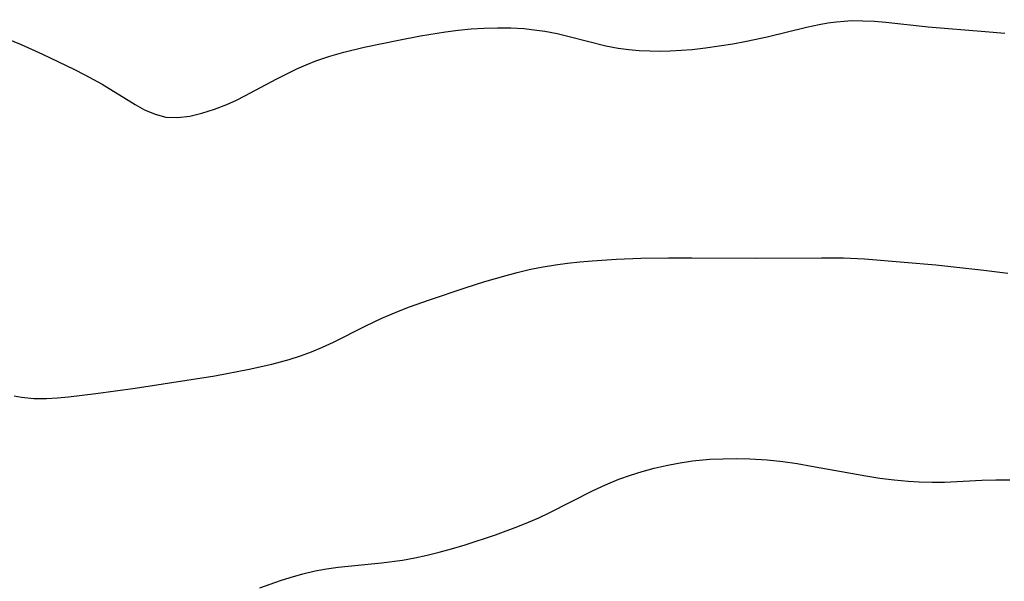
# Model space of a CAD drawing. Header units: metres. Extents: x 1073367 to 1082519, y 1569854 to 1574957.
# Tile 1045 of 1056: x 1080600 to 1080730, y 1573679 to 1573754. Entities that reach past the tile are written whole.
import ezdxf

# ---------------------------------------------------------------- set-up
doc = ezdxf.new("R2010")
doc.units = ezdxf.units.M
doc.layers.add('CGG_CurvaNivelLidar_v1', color=253, linetype='Continuous', lineweight=30)

msp = doc.modelspace()

# ---------------------------------------------------------------- linework, layer by layer
at = {"layer": 'CGG_CurvaNivelLidar_v1'}
for p, q in [((1080591.7258, 1573753.6553, 79.5), (1080599.8125, 1573750.3597, 79.5)), ((1080708.5849, 1573753.4804, 79.5), (1080709.5827, 1573753.5291, 79.5)), ((1080709.5827, 1573753.5291, 79.5), (1080711.0912, 1573753.5259, 79.5)), ((1080711.0912, 1573753.5259, 79.5), (1080712.6049, 1573753.4511, 79.5)), ((1080655.913, 1573752.066, 79.5), (1080657.5793, 1573752.2836, 79.5)), ((1080657.5793, 1573752.2836, 79.5), (1080659.28, 1573752.4483, 79.5)), ((1080659.28, 1573752.4483, 79.5), (1080661.033, 1573752.5542, 79.5)), ((1080661.033, 1573752.5542, 79.5), (1080662.7843, 1573752.5974, 79.5)), ((1080662.7843, 1573752.5974, 79.5), (1080664.5305, 1573752.5745, 79.5)), ((1080664.5305, 1573752.5745, 79.5), (1080666.2682, 1573752.4769, 79.5)), ((1080666.2682, 1573752.4769, 79.5), (1080667.9934, 1573752.2911, 79.5)), ((1080667.9934, 1573752.2911, 79.5), (1080669.0214, 1573752.1307, 79.5)), ((1080698.4073, 1573751.4102, 79.5), (1080703.6336, 1573752.6503, 79.5)), ((1080703.6336, 1573752.6503, 79.5), (1080705.2864, 1573753.0091, 79.5)), ((1080705.2864, 1573753.0091, 79.5), (1080706.4464, 1573753.2219, 79.5)), ((1080706.4464, 1573753.2219, 79.5), (1080707.6096, 1573753.3877, 79.5)), ((1080707.6096, 1573753.3877, 79.5), (1080708.5849, 1573753.4804, 79.5)), ((1080712.6049, 1573753.4511, 79.5), (1080714.1233, 1573753.3255, 79.5)), ((1080714.1233, 1573753.3255, 79.5), (1080719.7122, 1573752.7353, 79.5)), ((1080719.7122, 1573752.7353, 79.5), (1080727.252, 1573752.1137, 79.5)), ((1080645.1532, 1573750.0287, 79.5), (1080649.6921, 1573750.9732, 79.5)), ((1080649.6921, 1573750.9732, 79.5), (1080652.5857, 1573751.5184, 79.5)), ((1080652.5857, 1573751.5184, 79.5), (1080655.913, 1573752.066, 79.5)), ((1080669.0214, 1573752.1307, 79.5), (1080670.6418, 1573751.8119, 79.5)), ((1080670.6418, 1573751.8119, 79.5), (1080672.2513, 1573751.4387, 79.5)), ((1080672.2513, 1573751.4387, 79.5), (1080677.0871, 1573750.2262, 79.5)), ((1080695.687, 1573750.8364, 79.5), (1080698.4073, 1573751.4102, 79.5)), ((1080727.252, 1573752.1137, 79.5), (1080729.8225, 1573751.8568, 79.5)), ((1080599.8125, 1573750.3597, 79.5), (1080602.6219, 1573749.1021, 79.5)), ((1080642.4753, 1573749.3685, 79.5), (1080645.1532, 1573750.0287, 79.5)), ((1080677.0871, 1573750.2262, 79.5), (1080678.737, 1573749.8967, 79.5)), ((1080678.737, 1573749.8967, 79.5), (1080680.1156, 1573749.7099, 79.5)), ((1080680.1156, 1573749.7099, 79.5), (1080681.5067, 1573749.5933, 79.5)), ((1080687.0343, 1573749.6165, 79.5), (1080688.4903, 1573749.7322, 79.5)), ((1080688.4903, 1573749.7322, 79.5), (1080690.2822, 1573749.9295, 79.5)), ((1080690.2822, 1573749.9295, 79.5), (1080692.0717, 1573750.1825, 79.5)), ((1080692.0717, 1573750.1825, 79.5), (1080693.882, 1573750.4904, 79.5)), ((1080693.882, 1573750.4904, 79.5), (1080695.687, 1573750.8364, 79.5)), ((1080602.6219, 1573749.1021, 79.5), (1080606.7544, 1573747.1421, 79.5)), ((1080638.7639, 1573748.211, 79.5), (1080640.6032, 1573748.8331, 79.5)), ((1080640.6032, 1573748.8331, 79.5), (1080642.4753, 1573749.3685, 79.5)), ((1080681.5067, 1573749.5933, 79.5), (1080682.9077, 1573749.5322, 79.5)), ((1080682.9077, 1573749.5322, 79.5), (1080684.1303, 1573749.5164, 79.5)), ((1080684.1303, 1573749.5164, 79.5), (1080685.5803, 1573749.5434, 79.5)), ((1080685.5803, 1573749.5434, 79.5), (1080687.0343, 1573749.6165, 79.5)), ((1080606.7544, 1573747.1421, 79.5), (1080608.2284, 1573746.3935, 79.5)), ((1080633.5884, 1573745.8257, 79.5), (1080636.2498, 1573747.1521, 79.5)), ((1080636.2498, 1573747.1521, 79.5), (1080637.4972, 1573747.7062, 79.5)), ((1080637.4972, 1573747.7062, 79.5), (1080638.7639, 1573748.211, 79.5)), ((1080608.2284, 1573746.3935, 79.5), (1080610.497, 1573745.1398, 79.5)), ((1080629.3577, 1573743.587, 79.5), (1080633.5884, 1573745.8257, 79.5)), ((1080610.497, 1573745.1398, 79.5), (1080614.8981, 1573742.4376, 79.5)), ((1080628.2654, 1573743.049, 79.5), (1080629.3577, 1573743.587, 79.5)), ((1080614.8981, 1573742.4376, 79.5), (1080616.1159, 1573741.7631, 79.5)), ((1080623.707, 1573741.2994, 79.5), (1080625.3485, 1573741.8281, 79.5)), ((1080625.3485, 1573741.8281, 79.5), (1080626.996, 1573742.4769, 79.5)), ((1080626.996, 1573742.4769, 79.5), (1080628.2654, 1573743.049, 79.5)), ((1080616.1159, 1573741.7631, 79.5), (1080617.5117, 1573741.1609, 79.5)), ((1080617.5117, 1573741.1609, 79.5), (1080618.9433, 1573740.7969, 79.5)), ((1080618.9433, 1573740.7969, 79.5), (1080620.4928, 1573740.7269, 79.5)), ((1080620.4928, 1573740.7269, 79.5), (1080622.0847, 1573740.9181, 79.5)), ((1080622.0847, 1573740.9181, 79.5), (1080623.707, 1573741.2994, 79.5)), ((1080668.5687, 1573720.9748, 79), (1080670.4248, 1573721.29, 79)), ((1080670.4248, 1573721.29, 79), (1080672.0405, 1573721.5077, 79)), ((1080672.0405, 1573721.5077, 79), (1080673.6629, 1573721.684, 79)), ((1080673.6629, 1573721.684, 79), (1080675.2903, 1573721.8274, 79)), ((1080675.2903, 1573721.8274, 79), (1080678.4934, 1573722.0354, 79)), ((1080678.4934, 1573722.0354, 79), (1080681.7244, 1573722.1557, 79)), ((1080681.7244, 1573722.1557, 79), (1080685.3854, 1573722.2172, 79)), ((1080685.3854, 1573722.2172, 79), (1080688.487, 1573722.2195, 79)), ((1080688.487, 1573722.2195, 79), (1080696.944, 1573722.1416, 79)), ((1080696.944, 1573722.1416, 79), (1080705.6243, 1573722.2166, 79)), ((1080705.6243, 1573722.2166, 79), (1080708.4949, 1573722.1834, 79)), ((1080708.4949, 1573722.1834, 79), (1080711.309, 1573722.0515, 79)), ((1080711.309, 1573722.0515, 79), (1080716.5303, 1573721.642, 79)), ((1080716.5303, 1573721.642, 79), (1080720.7122, 1573721.2624, 79)), ((1080720.7122, 1573721.2624, 79), (1080727.0701, 1573720.5772, 79)), ((1080661.11, 1573719.078, 79), (1080663.9089, 1573719.8873, 79)), ((1080663.9089, 1573719.8873, 79), (1080665.3972, 1573720.2724, 79)), ((1080665.3972, 1573720.2724, 79), (1080666.9786, 1573720.6456, 79)), ((1080666.9786, 1573720.6456, 79), (1080668.5687, 1573720.9748, 79)), ((1080727.0701, 1573720.5772, 79), (1080730.2335, 1573720.1818, 79)), ((1080658.489, 1573718.2384, 79), (1080661.11, 1573719.078, 79)), ((1080653.7682, 1573716.644, 79), (1080658.489, 1573718.2384, 79)), ((1080651.1506, 1573715.7178, 79), (1080653.7682, 1573716.644, 79)), ((1080647.4997, 1573714.2221, 79), (1080649.9297, 1573715.2508, 79)), ((1080649.9297, 1573715.2508, 79), (1080651.1506, 1573715.7178, 79)), ((1080641.0878, 1573711.0669, 79), (1080645.3537, 1573713.2, 79)), ((1080645.3537, 1573713.2, 79), (1080647.4997, 1573714.2221, 79)), ((1080639.639, 1573710.3968, 79), (1080641.0878, 1573711.0669, 79)), ((1080636.7189, 1573709.2569, 79), (1080638.1681, 1573709.7828, 79)), ((1080638.1681, 1573709.7828, 79), (1080639.639, 1573710.3968, 79)), ((1080629.9617, 1573707.4855, 79), (1080632.9267, 1573708.1628, 79)), ((1080632.9267, 1573708.1628, 79), (1080635.2465, 1573708.7909, 79)), ((1080635.2465, 1573708.7909, 79), (1080636.7189, 1573709.2569, 79)), ((1080625.4267, 1573706.6098, 79), (1080629.9617, 1573707.4855, 79)), ((1080614.8598, 1573704.9732, 79), (1080625.4267, 1573706.6098, 79)), ((1080606.0584, 1573703.8566, 79), (1080609.7021, 1573704.291, 79)), ((1080609.7021, 1573704.291, 79), (1080614.8598, 1573704.9732, 79)), ((1080598.9055, 1573703.9866, 79), (1080599.8619, 1573703.7851, 79)), ((1080599.8619, 1573703.7851, 79), (1080601.4803, 1573703.6319, 79)), ((1080601.4803, 1573703.6319, 79), (1080603.1543, 1573703.6379, 79)), ((1080603.1543, 1573703.6379, 79), (1080604.5942, 1573703.7229, 79)), ((1080604.5942, 1573703.7229, 79), (1080606.0584, 1573703.8566, 79)), ((1080685.0698, 1573694.7904, 78.5), (1080686.6727, 1573695.0978, 78.5)), ((1080686.6727, 1573695.0978, 78.5), (1080688.5454, 1573695.3732, 78.5)), ((1080688.5454, 1573695.3732, 78.5), (1080690.8438, 1573695.588, 78.5)), ((1080690.8438, 1573695.588, 78.5), (1080692.6015, 1573695.6703, 78.5)), ((1080692.6015, 1573695.6703, 78.5), (1080694.3629, 1573695.691, 78.5)), ((1080694.3629, 1573695.691, 78.5), (1080696.1253, 1573695.6542, 78.5)), ((1080696.1253, 1573695.6542, 78.5), (1080698.4336, 1573695.5143, 78.5)), ((1080698.4336, 1573695.5143, 78.5), (1080700.4769, 1573695.2915, 78.5)), ((1080700.4769, 1573695.2915, 78.5), (1080702.3796, 1573695.0186, 78.5)), ((1080702.3796, 1573695.0186, 78.5), (1080704.2793, 1573694.7041, 78.5)), ((1080680.3512, 1573693.5091, 78.5), (1080681.9063, 1573693.9966, 78.5)), ((1080681.9063, 1573693.9966, 78.5), (1080683.4803, 1573694.4229, 78.5)), ((1080683.4803, 1573694.4229, 78.5), (1080685.0698, 1573694.7904, 78.5)), ((1080704.2793, 1573694.7041, 78.5), (1080711.4731, 1573693.408, 78.5)), ((1080677.0537, 1573692.2106, 78.5), (1080678.8191, 1573692.954, 78.5)), ((1080678.8191, 1573692.954, 78.5), (1080680.3512, 1573693.5091, 78.5)), ((1080711.4731, 1573693.408, 78.5), (1080713.3312, 1573693.1175, 78.5)), ((1080713.3312, 1573693.1175, 78.5), (1080715.1913, 1573692.8728, 78.5)), ((1080715.1913, 1573692.8728, 78.5), (1080717.0536, 1573692.6903, 78.5)), ((1080717.0536, 1573692.6903, 78.5), (1080718.5215, 1573692.6012, 78.5)), ((1080718.5215, 1573692.6012, 78.5), (1080720.2338, 1573692.5622, 78.5)), ((1080720.2338, 1573692.5622, 78.5), (1080721.8788, 1573692.5901, 78.5)), ((1080721.8788, 1573692.5901, 78.5), (1080726.8007, 1573692.8308, 78.5)), ((1080726.8007, 1573692.8308, 78.5), (1080728.6537, 1573692.8827, 78.5)), ((1080728.6537, 1573692.8827, 78.5), (1080730.5117, 1573692.8656, 78.5)), ((1080669.5908, 1573688.512, 78.5), (1080675.4408, 1573691.4543, 78.5)), ((1080675.4408, 1573691.4543, 78.5), (1080677.0537, 1573692.2106, 78.5)), ((1080668.2453, 1573687.88, 78.5), (1080669.5908, 1573688.512, 78.5)), ((1080665.4627, 1573686.711, 78.5), (1080666.8619, 1573687.2776, 78.5)), ((1080666.8619, 1573687.2776, 78.5), (1080668.2453, 1573687.88, 78.5)), ((1080662.5272, 1573685.6268, 78.5), (1080665.4627, 1573686.711, 78.5)), ((1080658.4935, 1573684.3042, 78.5), (1080662.5272, 1573685.6268, 78.5)), ((1080653.4656, 1573682.9375, 78.5), (1080655.0801, 1573683.332, 78.5)), ((1080655.0801, 1573683.332, 78.5), (1080656.6858, 1573683.7673, 78.5)), ((1080656.6858, 1573683.7673, 78.5), (1080658.4935, 1573684.3042, 78.5)), ((1080647.4355, 1573681.9042, 78.5), (1080650.2125, 1573682.2884, 78.5)), ((1080650.2125, 1573682.2884, 78.5), (1080651.843, 1573682.5876, 78.5)), ((1080651.843, 1573682.5876, 78.5), (1080653.4656, 1573682.9375, 78.5)), ((1080637.0259, 1573680.453, 78.5), (1080638.6786, 1573680.8496, 78.5)), ((1080638.6786, 1573680.8496, 78.5), (1080640.1839, 1573681.1259, 78.5)), ((1080640.1839, 1573681.1259, 78.5), (1080641.7314, 1573681.3371, 78.5)), ((1080641.7314, 1573681.3371, 78.5), (1080647.4355, 1573681.9042, 78.5)), ((1080631.3387, 1573678.6155, 78.5), (1080634.0972, 1573679.567, 78.5)), ((1080634.0972, 1573679.567, 78.5), (1080635.3882, 1573679.9805, 78.5)), ((1080635.3882, 1573679.9805, 78.5), (1080637.0259, 1573680.453, 78.5))]:
    msp.add_line(p, q, dxfattribs=at)

doc.saveas('drawing.dxf')
